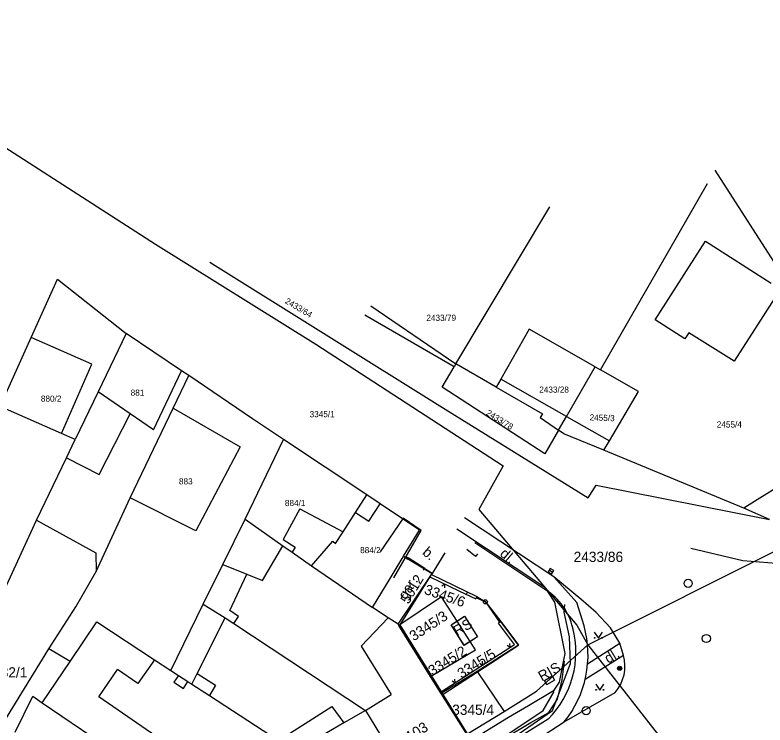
# Model space of a CAD drawing. Extents: x -601580 to 4, y -1204314 to 4.
# Drawn here: x -600007.9 to -599916.3, y -1203285.7 to -1203198.9 of the extents above; entities that cross this region are included whole.
import ezdxf

# ---------------------------------------------------------------- set-up
doc = ezdxf.new("R2010")
doc.units = 0
for name, color, linetype in [('00-KN-HRANICE PARCEL', 7, 'Continuous'), ('00-KN-PARC. CISLA', 7, 'Continuous'), ('00-KN-VNITRNI KRESBA', 7, 'Continuous'), ('00-POLOHOPIS', 7, 'Continuous'), ('00-SITE KOM. KABEL', 7, 'Continuous'), ('Vrstva 25', 7, 'Continuous'), ('Vrstva 27', 7, 'Continuous'), ('Vrstva 36', 7, 'Continuous'), ('Vrstva 6', 7, 'Continuous')]:
    doc.layers.add(name, color=color, linetype=linetype)

# ---------------------------------------------------------------- blocks, each defined once
blk = doc.blocks.new('4.11_12')
at = {"layer": 'Vrstva 25'}
for radius in [0.25, 0.0303]:
    blk.add_circle((0, 0), radius, dxfattribs=at)
blk = doc.blocks.new('6.01A_46')
at = {"layer": 'Vrstva 25'}
for radius in [0.25, 0.2, 0.15, 0.1, 0.05]:
    blk.add_circle((0, 0), radius, dxfattribs=at)
blk = doc.blocks.new('6.01A_48')
at = {"layer": 'Vrstva 25'}
for radius in [0.25, 0.2, 0.15, 0.1, 0.05]:
    blk.add_circle((0, 0), radius, dxfattribs=at)
blk = doc.blocks.new('6.20_326')
at = {"layer": 'Vrstva 27'}
blk.add_circle((0, 0), 0.5, dxfattribs=at)
blk = doc.blocks.new('6.20_328')
at = {"layer": 'Vrstva 27'}
blk.add_circle((0, 0), 0.5, dxfattribs=at)
blk = doc.blocks.new('3.14_480')
at = {"layer": 'Vrstva 36'}
blk.add_lwpolyline([(-0.5, 0.75), (0, 0), (0.5, 0.75)], dxfattribs=at)
for centre in [(-0.45, 0.05), (0.449, 0.05)]:
    blk.add_circle(centre, 0.05, dxfattribs=at)
blk = doc.blocks.new('3.14_482')
at = {"layer": 'Vrstva 36'}
blk.add_lwpolyline([(-0.5, 0.75), (0, 0), (0.5, 0.75)], dxfattribs=at)
for centre in [(-0.45, 0.05), (0.449, 0.05)]:
    blk.add_circle(centre, 0.05, dxfattribs=at)
blk = doc.blocks.new('6.30_444')
at = {"layer": 'Vrstva 27'}
blk.add_line((-0.25, 0), (0.25, 0), dxfattribs=at)
blk.add_lwpolyline([(-0.25, -0.25), (0.25, -0.25), (0.25, 0.25), (-0.25, 0.25)], close=True, dxfattribs=at)
blk = doc.blocks.new('VCHOD_1388')
at = {"layer": 'Vrstva 6'}
blk.add_line((0, 0.25), (0, 0), dxfattribs=at)
blk = doc.blocks.new('VCHOD_1390')
at = {"layer": 'Vrstva 6'}
blk.add_line((0, 0.25), (0, 0), dxfattribs=at)
blk = doc.blocks.new('6.20_330')
at = {"layer": 'Vrstva 27'}
blk.add_circle((0, 0), 0.5, dxfattribs=at)

msp = doc.modelspace()

# ---------------------------------------------------------------- linework, layer by layer
at = {"layer": '00-KN-HRANICE PARCEL'}
for p, q in [((-599908.22, -1203239.96), (-599922.37, -1203217.84)), ((-599936.39, -1203242.26), (-599923.32, -1203219.49)), ((-599954.07, -1203241.53), (-599942.57, -1203222.34)), ((-600002.74, -1203231.16), (-599994.37, -1203237.81)), ((-599964.44, -1203234.45), (-599954.07, -1203241.53)), ((-599954.27, -1203241.87), (-599965.18, -1203235.57)), ((-599994.37, -1203237.81), (-599997.78, -1203244.93)), ((-599987.58, -1203242.37), (-599994.37, -1203237.81)), ((-599986.68, -1203242.95), (-599987.58, -1203242.37)), ((-599954.07, -1203241.53), (-599954.27, -1203241.87)), ((-599949.13, -1203244.39), (-599954.07, -1203241.53)), ((-599937.04, -1203241.89), (-599936.39, -1203242.26)), ((-599978.93, -1203248.23), (-599986.68, -1203242.95)), ((-599997.78, -1203244.93), (-600000.57, -1203250.78)), ((-599975.13, -1203250.79), (-599978.93, -1203248.23)), ((-600001.65, -1203253.03), (-600000.57, -1203250.78)), ((-599979.8, -1203260.52), (-599975.13, -1203250.79)), ((-599964.94, -1203257.53), (-599975.13, -1203250.79)), ((-599918.89, -1203259.17), (-599935.98, -1203252.09)), ((-600005.29, -1203260.65), (-600001.65, -1203253.03)), ((-599913.31, -1203255.66), (-599918.89, -1203259.17)), ((-599963.3, -1203258.64), (-599964.94, -1203257.53)), ((-599915.76, -1203260.53), (-599918.89, -1203259.17)), ((-600020.29, -1203293.01), (-600005.29, -1203260.65)), ((-600005.29, -1203260.65), (-599998.06, -1203264.64)), ((-599937.93, -1203275.87), (-599911.11, -1203262.41)), ((-599998.06, -1203264.64), (-599998, -1203266.9)), ((-599971.71, -1203266.22), (-599964.25, -1203271.29)), ((-599961.13, -1203273.34), (-599957.05, -1203267.27)), ((-599988.91, -1203279), (-599984.93, -1203270.9)), ((-599961.02, -1203273.52), (-599961.13, -1203273.34)), ((-599957.15, -1203279.73), (-599961.02, -1203273.52)), ((-599952.32, -1203275.46), (-599953.93, -1203272.96)), ((-599944.21, -1203281.55), (-599937.93, -1203275.87)), ((-599937.93, -1203275.87), (-599926.41, -1203290.58)), ((-600015.41, -1203295.25), (-600003.82, -1203276.37)), ((-600001.21, -1203277.9), (-600003.82, -1203276.37)), ((-600004.62, -1203282.97), (-600001.21, -1203277.9)), ((-599955.85, -1203281.82), (-599957.15, -1203279.73)), ((-599951.47, -1203279.13), (-599955.85, -1203281.82)), ((-599951.47, -1203279.13), (-599948.18, -1203284)), ((-599948.18, -1203284), (-599944.21, -1203281.55)), ((-599952.74, -1203286.8), (-599955.85, -1203281.82)), ((-600004.62, -1203282.97), (-599994.91, -1203289.53)), ((-599965.13, -1203283.89), (-599960.46, -1203291.53)), ((-599952.74, -1203286.8), (-599948.18, -1203284))]:
    msp.add_line(p, q, dxfattribs=at)
for points in [[(-600034.92, -1203200.89), (-600033.57, -1203198.88), (-600016.99, -1203210.01), (-599990.75, -1203226.88), (-599971.18, -1203239.1), (-599948.27, -1203254), (-599951.26, -1203259.34)], [(-599914.75, -1203232.88), (-599920.08, -1203241.21), (-599925.59, -1203237.72), (-599926.09, -1203238.47), (-599929.7, -1203236.15), (-599923.56, -1203226.51), (-599915.53, -1203231.66)], [(-599984.11, -1203229.11), (-599955.37, -1203247.07), (-599937.92, -1203257.89), (-599936.91, -1203256.37), (-599915.76, -1203260.53)], [(-600009.77, -1203246.73), (-600005.96, -1203238.29), (-600002.74, -1203231.16)], [(-599937.04, -1203241.89), (-599945.13, -1203237.27), (-599948.58, -1203243.41), (-599949.13, -1203244.39)], [(-599941.52, -1203249.63), (-599943.19, -1203252.53), (-599955.74, -1203244.37), (-599954.27, -1203241.87)], [(-599941.52, -1203249.63), (-599940.54, -1203247.94), (-599937.04, -1203241.89)], [(-599935.98, -1203252.09), (-599935.29, -1203250.92), (-599931.76, -1203244.9), (-599936.39, -1203242.26)], [(-599998, -1203266.9), (-599993.88, -1203257.92), (-599988.61, -1203246.96), (-599986.68, -1203242.95)], [(-599949.13, -1203244.39), (-599943.5, -1203247.65), (-599943.76, -1203248.09), (-599941.52, -1203249.63)], [(-600000.57, -1203250.78), (-600002.26, -1203250.03), (-600009.77, -1203246.73)], [(-599935.98, -1203252.09), (-599940.87, -1203250.07), (-599941.52, -1203249.63)], [(-599971.71, -1203266.22), (-599969.12, -1203263.21), (-599968.76, -1203263.48), (-599967.85, -1203262.05), (-599966.33, -1203259.7), (-599964.72, -1203260.76), (-599963.3, -1203258.64)], [(-599960.45, -1203265.02), (-599958.52, -1203261.85), (-599963.3, -1203258.64)], [(-599951.26, -1203259.34), (-599939.27, -1203273.47), (-599937.93, -1203275.87)], [(-599984.93, -1203270.9), (-599982.54, -1203266.06), (-599979.8, -1203260.52)], [(-599979.8, -1203260.52), (-599975.2, -1203263.77), (-599974.09, -1203264.55), (-599971.71, -1203266.22)], [(-599964.25, -1203271.29), (-599962.11, -1203267.77), (-599960.63, -1203265.32), (-599960.45, -1203265.02)], [(-599960.45, -1203265.02), (-599956.97, -1203267.14), (-599957.05, -1203267.27)], [(-600003.82, -1203276.37), (-600000.51, -1203271.24), (-599998, -1203266.9)], [(-599957.05, -1203267.27), (-599951.49, -1203269.95), (-599950.46, -1203270.61), (-599948.59, -1203273), (-599946.42, -1203275.91), (-599951.47, -1203279.13)], [(-599953.93, -1203272.96), (-599955.82, -1203270.02), (-599961.02, -1203273.52)], [(-599984.93, -1203270.9), (-599982.26, -1203272.59), (-599981.2, -1203273.26), (-599965.13, -1203283.89)], [(-599961.13, -1203273.34), (-599962.33, -1203272.55), (-599964.25, -1203271.29)], [(-599953.93, -1203272.96), (-599953.02, -1203272.38), (-599951.42, -1203274.89), (-599952.32, -1203275.46)], [(-600001.21, -1203277.9), (-599997.93, -1203273.04), (-599990.88, -1203277.7), (-599988.91, -1203279)], [(-599952.32, -1203275.46), (-599953.06, -1203275.93), (-599954.66, -1203273.42), (-599953.93, -1203272.96)], [(-599957.15, -1203279.73), (-599951.65, -1203276.5), (-599952.32, -1203275.46)], [(-599988.91, -1203279), (-599987.97, -1203279.61), (-599986.8, -1203280.37), (-599986.33, -1203280.68), (-599984.19, -1203282.07), (-599975.75, -1203287.56), (-599973.78, -1203288.9), (-599965.42, -1203294.57)], [(-600007.92, -1203286.55), (-600005.77, -1203282.16), (-600004.62, -1203282.97)]]:
    msp.add_lwpolyline(points, dxfattribs=at)
at = {"layer": '00-KN-VNITRNI KRESBA'}
for p, q in [((-599998.53, -1203241.58), (-600005.96, -1203238.29)), ((-600002.26, -1203250.03), (-599998.53, -1203241.58)), ((-599991.02, -1203249.6), (-599987.58, -1203242.37)), ((-599940.54, -1203247.94), (-599948.58, -1203243.41)), ((-599993.88, -1203247.63), (-599997.78, -1203244.93)), ((-599988.61, -1203246.96), (-599980.42, -1203251.67)), ((-599997.67, -1203255.06), (-599993.88, -1203247.63)), ((-599991.02, -1203249.6), (-599993.88, -1203247.63)), ((-599940.54, -1203247.94), (-599935.29, -1203250.92)), ((-599980.42, -1203251.67), (-599985.83, -1203261.93)), ((-600001.65, -1203253.03), (-599997.67, -1203255.06)), ((-599985.83, -1203261.93), (-599993.88, -1203257.92)), ((-599966.33, -1203259.7), (-599964.94, -1203257.53)), ((-599973.13, -1203259.25), (-599975.18, -1203262.98)), ((-599973.13, -1203259.25), (-599967.85, -1203262.05)), ((-599975.18, -1203262.98), (-599973.69, -1203263.94)), ((-599977.69, -1203268.01), (-599975.2, -1203263.77)), ((-599973.69, -1203263.94), (-599974.09, -1203264.55)), ((-599982.54, -1203266.06), (-599979.61, -1203267.23)), ((-599981.7, -1203271.66), (-599979.61, -1203267.23)), ((-599979.61, -1203267.23), (-599977.69, -1203268.01)), ((-599980.62, -1203272.4), (-599981.7, -1203271.66)), ((-599985.68, -1203279.39), (-599982.26, -1203272.59)), ((-599981.2, -1203273.26), (-599980.62, -1203272.4)), ((-599965.64, -1203276.02), (-599962.33, -1203272.55)), ((-599965.64, -1203276.02), (-599961.96, -1203281.95)), ((-599990.88, -1203277.7), (-599992.93, -1203280.58)), ((-599997.7, -1203282.23), (-599995.43, -1203278.9)), ((-599992.93, -1203280.58), (-599995.43, -1203278.9)), ((-599987.97, -1203279.61), (-599988.51, -1203280.44)), ((-599986.33, -1203280.68), (-599985.68, -1203279.39)), ((-599985.68, -1203279.39), (-599983.43, -1203280.8)), ((-599988.51, -1203280.44), (-599987.34, -1203281.2)), ((-599987.34, -1203281.2), (-599986.8, -1203280.37)), ((-599983.43, -1203280.8), (-599984.19, -1203282.07)), ((-599988.31, -1203288.69), (-599997.7, -1203282.23)), ((-599965.13, -1203283.89), (-599961.96, -1203281.95)), ((-599975.75, -1203287.56), (-599969.24, -1203283.42)), ((-599969.24, -1203283.42), (-599967.77, -1203285.42)), ((-599965.13, -1203283.89), (-599967.77, -1203285.42)), ((-599967.77, -1203285.42), (-599973.78, -1203288.9))]:
    msp.add_line(p, q, dxfattribs=at)
at = {"layer": '00-POLOHOPIS'}
for p, q in [((-599942.105, -1203267.552), (-599953.018, -1203260.358)), ((-599953.956, -1203261.677), (-599943.219, -1203268.82)), ((-599951.674, -1203265.056), (-599952.729, -1203264.23)), ((-599919.021, -1203265.592), (-599925.354, -1203264.112)), ((-599959.904, -1203265.209), (-599957.88, -1203266.513)), ((-599955.425, -1203264.639), (-599956.968, -1203267.141)), ((-599951.446, -1203264.765), (-599951.674, -1203265.056)), ((-599914.938, -1203265.934), (-599919.021, -1203265.592)), ((-599957.047, -1203267.268), (-599951.491, -1203269.95)), ((-599938.789, -1203270.301), (-599942.105, -1203267.552)), ((-599939.275, -1203270.686), (-599942.105, -1203267.552)), ((-599943.219, -1203268.82), (-599943.12, -1203269.155)), ((-599938.403, -1203273.543), (-599939.275, -1203270.686)), ((-599936.943, -1203271.902), (-599938.789, -1203270.301)), ((-599954.662, -1203273.424), (-599953.024, -1203272.378)), ((-599953.024, -1203272.378), (-599951.423, -1203274.886)), ((-599935.169, -1203273.811), (-599936.943, -1203271.902)), ((-599953.061, -1203275.932), (-599954.662, -1203273.424)), ((-599934.052, -1203275.675), (-599935.169, -1203273.811)), ((-599951.423, -1203274.886), (-599953.061, -1203275.932)), ((-599937.981, -1203278.204), (-599934.052, -1203275.675)), ((-599933.604, -1203277.155), (-599934.052, -1203275.675)), ((-599933.604, -1203277.155), (-599938.279, -1203280.117)), ((-599943.25, -1203280.216), (-599942.309, -1203279.677)), ((-599942.309, -1203279.677), (-599942.011, -1203280.198)), ((-599942.952, -1203280.737), (-599943.25, -1203280.216)), ((-599942.952, -1203280.737), (-599942.011, -1203280.198)), ((-599940.826, -1203285.283), (-599934.61, -1203281.677)), ((-599956.356, -1203295.275), (-599940.826, -1203285.283)), ((-599942.778, -1203284.95), (-599955.196, -1203292.606))]:
    msp.add_line(p, q, dxfattribs=at)
for points in [[(-599961.662, -1203267.698), (-599958.301, -1203261.889), (-599960.49, -1203260.379), (-599963.329, -1203264.495)], [(-599962.844, -1203287.299), (-599960.234, -1203291.563), (-599952.555, -1203286.864), (-599960.865, -1203273.413), (-599956.968, -1203267.141), (-599960.174, -1203265.126)], [(-599957.233, -1203267.567), (-599953.631, -1203269.306)], [(-599955.426, -1203268.884), (-599955.432, -1203268.437), (-599955.786, -1203268.71)], [(-599953.631, -1203269.306), (-599951.643, -1203270.265)], [(-599952.662, -1203269.385), (-599952.814, -1203269.7)], [(-599951.491, -1203269.95), (-599951.643, -1203270.265)], [(-599951.566, -1203270.105), (-599950.457, -1203270.611), (-599948.742, -1203273.108)], [(-599955.814, -1203281.589), (-599946.922, -1203275.819), (-599948.875, -1203273.208)], [(-599955.63, -1203281.887), (-599946.418, -1203275.909), (-599948.595, -1203272.998)], [(-599948.595, -1203272.998), (-599948.875, -1203273.208)], [(-599947.811, -1203275.919), (-599947.425, -1203276.145), (-599947.475, -1203275.701)], [(-599951.166, -1203278.096), (-599950.781, -1203278.323), (-599950.831, -1203277.878)], [(-599954.522, -1203280.274), (-599954.136, -1203280.5), (-599954.186, -1203280.056)]]:
    msp.add_lwpolyline(points, dxfattribs=at)
for centre, radius, start, end in [((-599946.854, -1203275.337), 7.222, 12.27946, 58.86819), ((-599950.975, -1203277.068), 13.057, 321.01321, 15.66389), ((-599951.009, -1203276.776), 11.6, 315.19997, 14.86108), ((-599938.215, -1203278.502), 4.804, 318.62836, 16.28719)]:
    msp.add_arc(centre, radius, start, end, dxfattribs=at)
at = {"layer": '00-SITE KOM. KABEL'}
for points in [[(-599956.52, -1203290.18), (-599947.65, -1203284.7), (-599945.19, -1203283.3), (-599942.06, -1203281.43), (-599941.39, -1203280.43), (-599940.71, -1203276.91), (-599941.97, -1203270.66), (-599942.84, -1203269.37), (-599951.75, -1203263.42)], [(-599946.99, -1203287.15), (-599942.27, -1203283.89), (-599940.08, -1203278.14), (-599940.19, -1203274.89), (-599940.83, -1203271.88), (-599940.75, -1203270.96)], [(-599962.92, -1203314.21), (-599951.31, -1203307.61), (-599945.99, -1203304.57), (-599945.49, -1203303.91), (-599945.57, -1203303.13), (-599947.01, -1203298.35), (-599947.23, -1203297.87), (-599950.78, -1203291.76), (-599951.42, -1203290.69), (-599951.55, -1203290.47), (-599951.55, -1203289.85), (-599951.18, -1203289.11), (-599944.9, -1203285.36), (-599942.71, -1203284.16), (-599941.64, -1203282.51), (-599941.08, -1203280.15), (-599940.79, -1203277.88)], [(-599956.52, -1203290.18), (-599947.65, -1203284.7), (-599945.19, -1203283.3), (-599942.06, -1203281.43), (-599941.39, -1203280.43)], [(-599885.06, -1203301.1), (-599893.14, -1203298.94), (-599902.85, -1203296.25), (-599915.04, -1203292.84), (-599919.22, -1203291.59), (-599926.71, -1203289.94), (-599936.66, -1203295.12), (-599941.33, -1203297.41), (-599946.06, -1203299.64), (-599947.01, -1203298.35), (-599951.14, -1203292.02), (-599951.96, -1203290.14), (-599948.22, -1203287.12), (-599943.4, -1203283.9), (-599942.04, -1203281.57)]]:
    msp.add_lwpolyline(points, dxfattribs=at)

# ---------------------------------------------------------------- block references
at = {"layer": '00-POLOHOPIS'}
for name, p, xscale, yscale, rotation in [('VCHOD_1390', (-599959.904, -1203265.209), 0.9999988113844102, 0.99999881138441, 147.2074958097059), ('VCHOD_1388', (-599957.88, -1203266.513), 0.9999988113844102, 0.99999881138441, 147.2074958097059), ('6.30_444', (-599942.456, -1203266.872), 0.99999799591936, 0.99999799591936, 146.6065196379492), ('6.20_330', (-599938.144, -1203283.915), 0.99999952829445, 0.99999952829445, -40.15227177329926)]:
    msp.add_blockref(name, p, dxfattribs=dict(at, xscale=xscale, yscale=yscale, rotation=rotation))
for name, p in [('6.20_328', (-599925.692, -1203268.36)), ('3.14_482', (-599936.657, -1203275.055)), ('6.20_326', (-599923.475, -1203275.101)), ('3.14_480', (-599936.475, -1203281.411))]:
    msp.add_blockref(name, p, dxfattribs=at)
for name, p, rotation in [('4.11_12', (-599950.457, -1203270.611), -90.00000000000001), ('6.01A_46', (-599934.052, -1203278.743), 180), ('6.01A_48', (-599934.052, -1203278.743), 180)]:
    msp.add_blockref(name, p, dxfattribs=dict(at, rotation=rotation))

# ---------------------------------------------------------------- texts
at = {"layer": '00-KN-PARC. CISLA'}
for s, height, rotation, p in [('2433/64', 0.75, 329, (-599975.011, -1203234.061)), ('2433/78', 0.75, 328, (-599950.437, -1203247.713)), ('2455/3', 0.75, 358, (-599937.745, -1203248.436)), ('5012', 1.25, 59, (-599959.86, -1203270.973)), ('3345/6', 1.25, 341, (-599958.025, -1203269.618)), ('3345/3', 1.25, 33, (-599959.226, -1203275.459)), ('3345/2', 1.25, 32, (-599956.95, -1203279.682)), ('3345/5', 1.25, 32, (-599953.39, -1203280.032))]:
    msp.add_text(s, height=height, rotation=rotation, dxfattribs=at).set_placement(p)
for s, height, p in [('2433/79', 0.75, (-599957.67, -1203236.27)), ('881', 0.75, (-599993.802, -1203245.42)), ('2433/28', 0.75, (-599943.882, -1203245.05)), ('880/2', 0.75, (-600004.77, -1203246.15)), ('3345/1', 0.75, (-599971.939, -1203248.05)), ('2455/4', 0.75, (-599922.191, -1203249.31)), ('883', 0.75, (-599987.904, -1203256.26)), ('884/1', 0.75, (-599974.959, -1203258.91)), ('884/2', 0.75, (-599965.765, -1203264.66)), ('2433/86', 1.25, (-599939.678, -1203265.74)), ('882/1', 1.25, (-600010.607, -1203279.86)), ('3345/4', 1.25, (-599954.516, -1203284.43))]:
    msp.add_text(s, height=height, dxfattribs=at).set_placement(p)
at = {"layer": '00-POLOHOPIS'}
for s, rotation, p in [('b.', 319.84759, (-599958.26, -1203264.726)), ('dl.', 319.84759, (-599948.793, -1203264.892)), ('gar.', 58.14596, (-599960.148, -1203270.447)), ('RS', 30.00002, (-599953.937, -1203274.825)), ('dl.', 31.12663, (-599935.448, -1203278.197)), ('RIS', 29.42987, (-599943.561, -1203280.366)), ('103', 31.46661, (-599959.717, -1203287.73))]:
    msp.add_text(s, height=1.25, rotation=rotation, dxfattribs=at).set_placement(p)

doc.saveas('drawing.dxf')
